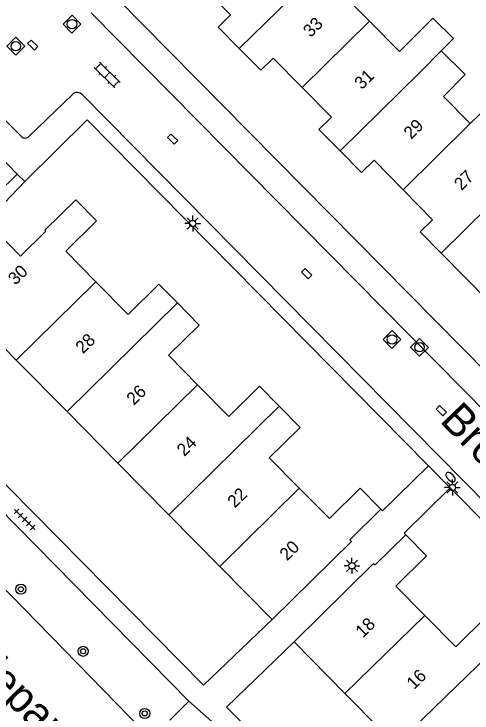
# Model space of a CAD drawing. Extents: x 128000 to 131008, y 398996 to 402500.
# Drawn here: x 129359.4 to 129395.8, y 399610.1 to 399665.6 of the extents above; entities that cross this region are included whole.
import ezdxf

# ---------------------------------------------------------------- set-up
doc = ezdxf.new("R2010")
doc.units = 0
for name, color, linetype in [('gg-afsc-erfafscheiding', 7, 'Continuous'), ('gg-afsc-hekwerk', 7, 'Continuous'), ('gg-anno-huisnummerreeks BGT', 7, 'Continuous'), ('gg-anno-openbare ruimte label', 7, 'Continuous'), ('gg-bbg-gedigitaliseerde bebouwing', 7, 'Continuous'), ('gg-bbg-hoofdgebouw', 7, 'Continuous'), ('gg-bbg-tussenscheiding', 7, 'Continuous'), ('gg-knt-verharding', 7, 'Continuous'), ('gt-grn-groengrens', 7, 'Continuous'), ('gt-grn-weggrens', 7, 'Continuous'), ('gt-symb-boom', 7, 'Continuous'), ('gt-symb-brandkraan', 7, 'Continuous'), ('gt-symb-klinker verharding', 7, 'Continuous'), ('gt-symb-kolk', 7, 'Continuous'), ('gt-symb-lichtmast', 7, 'Continuous'), ('gt-symb-rioolschacht', 7, 'Continuous'), ('gt-symb-tegel verharding', 7, 'Continuous')]:
    doc.layers.add(name, color=color, linetype=linetype)

# ---------------------------------------------------------------- blocks, each defined once
blk = doc.blocks.new('gt0-LMAST')
at = {"layer": 'gt-symb-lichtmast'}
for p, q in [((-0.005, 0.246), (-0.005, 0.621)), ((-0.182, 0.173), (-0.447, 0.438)), ((0.172, 0.173), (0.437, 0.438)), ((-0.255, -0.004), (-0.63, -0.004)), ((-0.182, -0.181), (-0.447, -0.446)), ((-0.005, -0.254), (-0.005, -0.629)), ((0.437, -0.446), (0.172, -0.181)), ((0.245, -0.004), (0.62, -0.004))]:
    blk.add_line(p, q, dxfattribs=at)
blk.add_circle((-0.005, -0.004), 0.25, dxfattribs=at)
blk = doc.blocks.new('gt0-BOOM')
at = {"layer": 'gt-symb-boom'}
for radius in [0.4, 0.2]:
    blk.add_circle((0, 0), radius, dxfattribs=at)
blk = doc.blocks.new('gt0-TEG1')
at = {"layer": 'gt-symb-tegel verharding'}
for p, q in [((-1.125, 0), (1.125, 0)), ((-0.9, -0.25), (-0.9, 0.25)), ((-0.45, -0.25), (-0.45, 0.25)), ((0, -0.25), (0, 0.25)), ((0.45, -0.25), (0.45, 0.25)), ((0.9, -0.25), (0.9, 0.25))]:
    blk.add_line(p, q, dxfattribs=at)
blk = doc.blocks.new('gt0-KOLK')
at = {"layer": 'gt-symb-kolk'}
blk.add_lwpolyline([(0, 0), (0.375, 0), (0.375, 0.4), (-0.375, 0.4), (-0.375, 0), (0, 0)], dxfattribs=at)
blk = doc.blocks.new('gt0-RS')
at = {"layer": 'gt-symb-rioolschacht'}
blk.add_lwpolyline([(-0.5, -0.5), (0.5, -0.5), (0.5, 0.5), (-0.5, 0.5)], close=True, dxfattribs=at)
blk.add_circle((0, 0), 0.375, dxfattribs=at)
blk = doc.blocks.new('gt0-KL1')
at = {"layer": 'gt-symb-klinker verharding'}
for p, q in [((-1.15, 0.3), (1.15, 0.3)), ((-1, -0.3), (-1, 0.3)), ((-0.5, 0.3), (-0.5, 0.45)), ((0, -0.3), (0, 0.3)), ((0.5, 0.3), (0.5, 0.45)), ((1, -0.3), (1, 0.3)), ((-1.15, -0.3), (1.15, -0.3)), ((-0.5, -0.45), (-0.5, -0.3)), ((0.5, -0.45), (0.5, -0.3))]:
    blk.add_line(p, q, dxfattribs=at)
blk = doc.blocks.new('gt0-BR')
at = {"layer": 'gt-symb-brandkraan'}
for centre, radius, start, end in [((-0.244, 0), 0.206, 107.5669, 252.4331), ((0.599, -2.664), 3, 106.892, 107.5669), ((0, -0.691), 0.938, 73.108, 106.892), ((-0.599, -2.664), 3, 72.4331, 73.108), ((0.244, 0), 0.206, 287.567, 72.4331), ((0.599, 2.664), 3, 252.4331, 253.108), ((0, 0.691), 0.938, 253.108, 286.8921), ((-0.599, 2.664), 3, 286.8921, 287.567)]:
    blk.add_arc(centre, radius, start, end, dxfattribs=at)

msp = doc.modelspace()

# ---------------------------------------------------------------- linework, layer by layer
at = {"layer": 'gg-afsc-erfafscheiding'}
for p, q in [((129355.971, 399649.25), (129359.694, 399652.884)), ((129357.25, 399649.11), (129360.29, 399652.28))]:
    msp.add_line(p, q, dxfattribs=at)
for points in [[(129379.929, 399617.527), (129374.473, 399612.326), (129347.522, 399639.61)], [(129380.382, 399606.473), (129376.3, 399610.565), (129381.68, 399615.75)]]:
    msp.add_lwpolyline(points, dxfattribs=at)
at = {"layer": 'gg-afsc-hekwerk'}
msp.add_line((129371.801, 399609.547), (129373.312, 399611.045), dxfattribs=at)
at = {"layer": 'gg-bbg-gedigitaliseerde bebouwing'}
for p, q in [((129385.425, 399667.262), (129387.638, 399665.013)), ((129387.638, 399665.013), (129390.012, 399662.6)), ((129393.518, 399659.038), (129395.631, 399656.891)), ((129397.818, 399659.048), (129395.631, 399656.891))]:
    msp.add_line(p, q, dxfattribs=at)
for points in [[(129390.012, 399662.6), (129392.659, 399665.267), (129394.299, 399663.639), (129393.336, 399662.669)], [(129393.336, 399662.669), (129395.244, 399660.776), (129393.518, 399659.038)]]:
    msp.add_lwpolyline(points, dxfattribs=at)
at = {"layer": 'gg-bbg-hoofdgebouw'}
for p, q in [((129397.326, 399642.547), (129393.319, 399646.608)), ((129363.655, 399634.028), (129359.62, 399638.12)), ((129367.691, 399629.936), (129363.655, 399634.028)), ((129371.726, 399625.845), (129367.691, 399629.936)), ((129375.761, 399621.753), (129371.726, 399625.845)), ((129379.929, 399617.527), (129375.761, 399621.753)), ((129385.698, 399611.674), (129381.68, 399615.75)), ((129389.738, 399607.575), (129385.698, 399611.674))]:
    msp.add_line(p, q, dxfattribs=at)
for points in [[(129377.317, 399662.838), (129375.63, 399664.54), (129376.61, 399665.53), (129374.18, 399667.96), (129376.5, 399670.24), (129374.55, 399672.23)], [(129382.307, 399659.754), (129380.01, 399662.09), (129379.02, 399661.12), (129377.317, 399662.838)], [(129385.316, 399654.724), (129383.63, 399656.43), (129384.62, 399657.4), (129382.307, 399659.754)], [(129390.308, 399651.643), (129388.01, 399653.98), (129387.02, 399653), (129385.316, 399654.724)], [(129393.319, 399646.608), (129391.66, 399648.29), (129392.65, 399649.26), (129390.308, 399651.643)], [(129365.938, 399644.343), (129363.55, 399646.77), (129365.99, 399649.181), (129364.35, 399650.841), (129361.89, 399648.43), (129361.97, 399648.35), (129359.95, 399646.37), (129357.25, 399649.11)], [(129372.41, 399642.652), (129370.93, 399644.15), (129368.49, 399641.75), (129365.938, 399644.343)], [(129359.62, 399638.12), (129355.85, 399641.942), (129354.634, 399640.754), (129351.734, 399643.723)], [(129374.01, 399636.161), (129371.7, 399638.51), (129374.14, 399640.9), (129372.41, 399642.652)], [(129380.474, 399634.462), (129378.91, 399636.05), (129376.48, 399633.65), (129374.01, 399636.161)], [(129382.067, 399627.964), (129379.69, 399630.37), (129382.13, 399632.781), (129380.474, 399634.462)], [(129388.54, 399626.28), (129386.9, 399627.95), (129384.46, 399625.54), (129382.067, 399627.964)], [(129379.929, 399617.527), (129386.21, 399623.72), (129386.09, 399623.85), (129388.54, 399626.28)], [(129381.68, 399615.75), (129387.96, 399621.97), (129388.09, 399621.86), (129390.52, 399624.26)], [(129392.04, 399617.851), (129389.73, 399620.19), (129392.16, 399622.59), (129390.52, 399624.26)], [(129398.528, 399616.137), (129396.93, 399617.76), (129394.5, 399615.36), (129392.04, 399617.851)]]:
    msp.add_lwpolyline(points, dxfattribs=at)
at = {"layer": 'gg-bbg-tussenscheiding'}
for p, q in [((129377.317, 399662.838), (129386.423, 399671.82)), ((129382.307, 399659.754), (129387.638, 399665.013)), ((129391.633, 399660.953), (129393.336, 399662.669)), ((129385.316, 399654.724), (129391.633, 399660.953)), ((129390.308, 399651.643), (129395.631, 399656.891)), ((129393.319, 399646.608), (129399.629, 399652.828)), ((129365.938, 399644.343), (129359.62, 399638.12)), ((129372.41, 399642.652), (129363.655, 399634.028)), ((129374.01, 399636.161), (129367.691, 399629.936)), ((129380.474, 399634.462), (129371.726, 399625.845)), ((129382.067, 399627.964), (129375.761, 399621.753)), ((129392.04, 399617.851), (129385.698, 399611.674)), ((129398.528, 399616.137), (129389.738, 399607.575))]:
    msp.add_line(p, q, dxfattribs=at)
at = {"layer": 'gg-knt-verharding'}
for p, q in [((129367.15, 399667.31), (129417.72, 399616.03)), ((129365.553, 399665.685), (129409.053, 399621.603)), ((129351.12, 399661.568), (129359.694, 399652.884)), ((129360.03, 399655.86), (129355.77, 399660.141)), ((129364.08, 399659.21), (129360.639, 399655.881)), ((129405.436, 399618.034), (129364.879, 399659.159)), ((129373.312, 399611.045), (129346.806, 399638.019)), ((129422.37, 399599.25), (129394.052, 399627.976))]:
    msp.add_line(p, q, dxfattribs=at)
for points in [[(129360.29, 399652.28), (129365.25, 399657.19), (129392.314, 399629.738)], [(129392.314, 399629.738), (129388.671, 399626.147), (129388.54, 399626.28)], [(129394.052, 399627.976), (129390.403, 399624.379), (129390.52, 399624.26)]]:
    msp.add_lwpolyline(points, dxfattribs=at)
for centre, radius, start, end in [((129364.454, 399658.788), 0.564, 41.0998, 131.5957), ((129360.324, 399656.164), 0.423, 225.8957, 318.0542)]:
    msp.add_arc(centre, radius, start, end, dxfattribs=at)
at = {"layer": 'gt-grn-groengrens'}
msp.add_lwpolyline([(129347.733, 399631.193), (129369.666, 399608.713), (129360.883, 399600.142), (129338.949, 399622.622), (129347.733, 399631.193)], dxfattribs=at)
at = {"layer": 'gt-grn-weggrens'}
for p, q in [((129360.29, 399652.28), (129359.694, 399652.884)), ((129392.314, 399629.738), (129394.052, 399627.976)), ((129375.142, 399609.433), (129373.312, 399611.045))]:
    msp.add_line(p, q, dxfattribs=at)

# ---------------------------------------------------------------- block references
at = {"layer": 'gt-symb-boom'}
for p in [(129359.985, 399619.94), (129364.924, 399615.01), (129369.814, 399610.08)]:
    msp.add_blockref('gt0-BOOM', p, dxfattribs=at)
at = {"layer": 'gt-symb-brandkraan', "rotation": -45.405196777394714}
msp.add_blockref('gt0-BR', (129394.076, 399628.829), dxfattribs=at)
at = {"layer": 'gt-symb-klinker verharding', "rotation": -44.27067303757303}
msp.add_blockref('gt0-KL1', (129366.836, 399660.747), dxfattribs=at)
at = {"layer": 'gt-symb-kolk'}
for p, rotation in [((129360.795, 399662.973), -44.18964697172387), ((129371.882, 399655.513), -44.18964697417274), ((129382.518, 399644.831), -44.18964697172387), ((129393.194, 399633.969), -44.18964697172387)]:
    msp.add_blockref('gt0-KOLK', p, dxfattribs=dict(at, rotation=rotation))
at = {"layer": 'gt-symb-lichtmast'}
for p in [(129373.627, 399648.961), (129394.225, 399628.011), (129386.253, 399621.801)]:
    msp.add_blockref('gt0-LMAST', p, dxfattribs=at)
at = {"layer": 'gt-symb-rioolschacht'}
for p, rotation in [((129364.045, 399664.782), 44.51376743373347), ((129359.586, 399663.027), 44.51376743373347), ((129389.428, 399639.759), 134.51376743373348), ((129391.615, 399639.139), 134.47362248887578)]:
    msp.add_blockref('gt0-RS', p, dxfattribs=dict(at, rotation=rotation))
at = {"layer": 'gt-symb-tegel verharding', "rotation": -44.5948032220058}
msp.add_blockref('gt0-TEG1', (129360.283, 399625.473), dxfattribs=at)

# ---------------------------------------------------------------- texts
at = {"layer": 'gg-anno-huisnummerreeks BGT'}
for s, rotation, p in [('33', 44.5, (129382.971, 399663.675)), ('31', 44.5, (129387.035, 399659.541)), ('29', 44.5, (129390.947, 399655.59)), ('27', 44.5, (129394.941, 399651.527)), ('30', 44.5, (129359.559, 399644.016)), ('28', 44.5, (129364.912, 399638.574)), ('26', 44.5, (129368.957, 399634.486)), ('24', 44.5, (129372.952, 399630.424)), ('22', 44.7, (129376.966, 399626.331)), ('20', 44.6, (129381.104, 399622.139)), ('18', 44.6, (129387.124, 399616.029)), ('16', 44.6, (129391.176, 399611.927))]:
    msp.add_text(s, height=1, rotation=rotation, dxfattribs=at).set_placement(p)
at = {"layer": 'gg-anno-openbare ruimte label'}
for s, rotation, p in [('Breskensstraat', 313.9, (129393.143, 399633.26)), ('Berkenrodepark', 314.8, (129346.419, 399623.445))]:
    msp.add_text(s, height=2.5, rotation=rotation, dxfattribs=at).set_placement(p)

doc.saveas('drawing.dxf')
